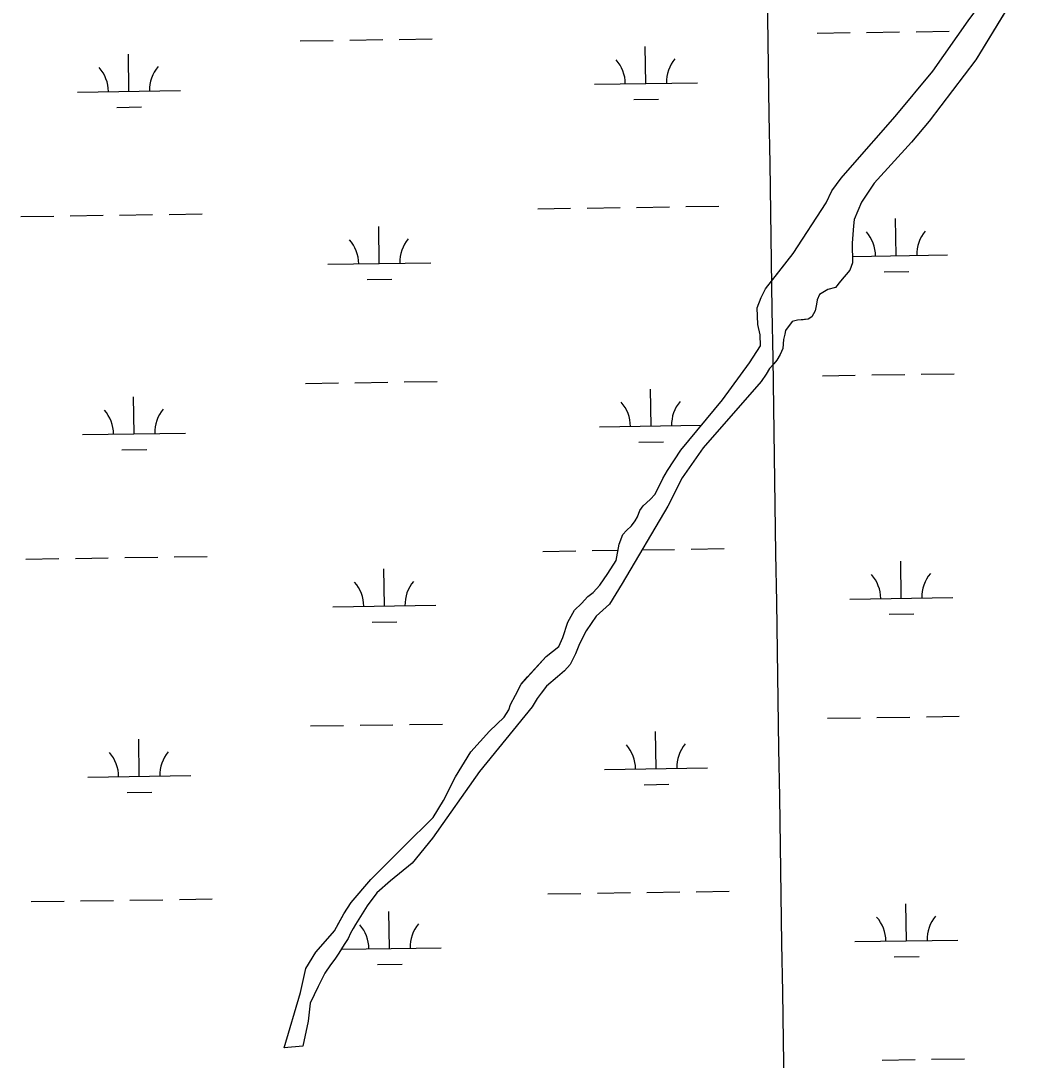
# Model space of a CAD drawing. Extents: x 3807117 to 3845308, y 337856 to 363736.
# Drawn here: x 3837088 to 3838064, y 347636 to 348645 of the extents above; entities that cross this region are included whole.
import ezdxf

# ---------------------------------------------------------------- set-up
doc = ezdxf.new("R2010")
doc.units = 0
for name, color, linetype in [('V-GRID-MAJR', 7, 'Continuous'), ('V-TOPO-SHOR', 7, 'Continuous'), ('V-WETL-SWMP', 7, 'Continuous')]:
    doc.layers.add(name, color=color, linetype=linetype)

msp = doc.modelspace()

# ---------------------------------------------------------------- linework, layer by layer
at = {"layer": 'V-GRID-MAJR'}
msp.add_spline([(3837889.566, 343678.793), (3837797.038, 349736.957), (3837704.481, 355797.04600000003), (3837611.924, 361857.135), (3837611.895, 361859.06200000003)], degree=3, dxfattribs=at)
at = {"layer": 'V-TOPO-SHOR'}
for points in [[(3838063.5640000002, 348685.753), (3838015.6210000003, 348607.159), (3837970.202, 348547.661), (3837953.153, 348527.357), (3837916.995, 348487.31200000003), (3837904.6520000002, 348468.966), (3837897.521, 348452.05), (3837896.855, 348445.852), (3837895.4280000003, 348429.319), (3837896.009, 348410.15), (3837893.251, 348402.965), (3837884.194, 348392.308), (3837879.392, 348386.20900000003), (3837872.097, 348384.31), (3837863.696, 348379.333), (3837861.503, 348374.207), (3837860.886, 348370.081), (3837859.6920000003, 348363.377), (3837856.452, 348357.76), (3837852.77, 348355.257), (3837848.1, 348354.852), (3837842.397, 348354.469), (3837837.185, 348353.039), (3837830.7660000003, 348344.39), (3837830.164, 348340.78), (3837829.005, 348335.629), (3837828.2800000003, 348326.84500000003), (3837825.556, 348321.215), (3837822.316, 348315.598), (3837819.643, 348312.036), (3837815.394, 348307.477), (3837812.154, 348301.86), (3837807.325, 348294.724), (3837750.917, 348230.311), (3837730.5530000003, 348201.282), (3837716.437, 348173.659), (3837672.202, 348098.60000000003), (3837659.822, 348078.701), (3837647.122, 348067.09500000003), (3837637.464, 348052.827), (3837630.947, 348040.039), (3837627.09, 348030.293), (3837621.671, 348020.067), (3837616.349, 348013.98), (3837609.4760000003, 348007.931), (3837598.906, 347998.862), (3837593.571, 347992.257), (3837589.825, 347987.168), (3837584.973, 347979.001), (3837533.775, 347916.014), (3837488.2320000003, 347851.343), (3837468.497, 347826.95900000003), (3837447.383, 347809.856), (3837434.165, 347798.26300000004), (3837424.543, 347785.547), (3837413.247, 347767.694), (3837411.08, 347763.602), (3837408.38, 347759.007), (3837406.1890000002, 347753.882), (3837402.431, 347748.275), (3837397.049, 347739.602), (3837393.291, 347733.996), (3837389.017, 347728.401), (3837383.645, 347720.246), (3837377.128, 347707.456), (3837369.491, 347691.07), (3837367.523, 347673.515), (3837362.288, 347649.303), (3837344.129, 347647.665)], [(3837344.129, 347647.665), (3837359.906, 347701.652), (3837365.114, 347724.827), (3837374.81, 347740.646), (3837386.514, 347753.831), (3837392.9080000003, 347761.446), (3837397.2290000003, 347769.109), (3837402.095, 347777.795), (3837409.093, 347789.02), (3837428.2600000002, 347811.34500000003), (3837460.613, 347843.71400000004), (3837488.711, 347871.52400000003), (3837498.937, 347887.848), (3837510.3540000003, 347910.876), (3837525.434, 347935.368), (3837543.505, 347955.131), (3837557.807, 347968.773), (3837562.12, 347975.918), (3837563.795, 347981.05700000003), (3837568.671, 347990.25800000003), (3837574.105, 348001.002), (3837580.486, 348008.101), (3837598.558, 348027.864), (3837610.6920000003, 348037.414), (3837614.524, 348046.124), (3837619.535, 348061.01900000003), (3837626.028, 348072.772), (3837632.915, 348079.34), (3837638.7660000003, 348085.933), (3837644.04, 348089.949), (3837650.419, 348097.045), (3837658.451, 348108.246), (3837666.521, 348120.999), (3837669.488, 348136.977), (3837672.8140000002, 348146.218), (3837676.5330000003, 348150.271), (3837681.301, 348154.817), (3837685.035, 348159.38800000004), (3837687.201, 348163.48), (3837689.419, 348169.641), (3837692.6350000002, 348174.222), (3837699.5100000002, 348180.27400000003), (3837704.29, 348185.337), (3837708.6380000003, 348194.037), (3837711.9, 348200.688), (3837716.2260000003, 348208.352), (3837729.1240000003, 348228.238), (3837769.627, 348276.981), (3837795.8540000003, 348313.118), (3837806.596, 348329.43200000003), (3837806.336, 348340.311), (3837803.9820000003, 348350.203), (3837803.327, 348366.267), (3837807.196, 348376.532), (3837811.531, 348384.711), (3837822.2120000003, 348398.43700000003), (3837838.239, 348419.286), (3837870.465, 348468.22500000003), (3837875.92, 348480.003), (3837885.011, 348492.213), (3837893.537, 348502.365), (3837937.1720000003, 348552.07), (3837973.944, 348596.239), (3838008.238, 348645.129), (3838030.1780000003, 348675.157)]]:
    msp.add_lwpolyline(points, dxfattribs=at)
at = {"layer": 'V-WETL-SWMP'}
for p, q in [((3838063.564944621, 348685.75392345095), (3838015.620956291, 348607.1589395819)), ((3837973.9429605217, 348596.2399454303), (3838008.2379529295, 348645.12993493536)), ((3837407.7687960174, 348626.3240044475), (3837439.765203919, 348626.8033810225)), ((3837455.7634078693, 348627.0430693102), (3837487.759815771, 348627.5224458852)), ((3837861.6258434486, 348633.1237814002), (3837893.6222513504, 348633.6031579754)), ((3837909.6204553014, 348633.84284626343), (3837941.6168632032, 348634.3222228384)), ((3837957.6150671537, 348634.56191112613), (3837989.611475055, 348635.0412877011)), ((3837359.774184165, 348625.6049395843), (3837391.770592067, 348626.0843161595)), ((3837695.276147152, 348584.19628955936), (3837694.7368447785, 348620.192247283)), ((3837193.4244878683, 348576.6774477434), (3837192.8851854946, 348612.67340546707)), ((3838015.620956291, 348607.1589395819), (3837970.201965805, 348547.66095273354)), ((3837937.1709678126, 348552.06895550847), (3837973.9429605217, 348596.23994543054)), ((3837143.430100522, 348575.9284218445), (3837243.4188752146, 348577.4264736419)), ((3837645.2817598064, 348583.44726366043), (3837745.270534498, 348584.9453154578)), ((3837683.508660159, 348568.5872560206), (3837707.5059660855, 348568.94678845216)), ((3837181.6570008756, 348561.0684142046), (3837205.6543068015, 348561.4279466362)), ((3837893.5369761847, 348502.3649670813), (3837937.1709678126, 348552.06895550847)), ((3837970.201965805, 348547.66095273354), (3837953.151969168, 348527.35595738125)), ((3837953.151969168, 348527.35595738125), (3837916.9959759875, 348487.3119668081)), ((3837885.0119778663, 348492.21296940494), (3837893.5369761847, 348502.3649670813)), ((3837875.920979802, 348480.0019720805), (3837885.0119778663, 348492.21296940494)), ((3837916.9959759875, 348487.3119668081), (3837904.6519787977, 348468.96597069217)), ((3837870.4639814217, 348468.2239743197), (3837875.920979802, 348480.0019720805)), ((3837838.238988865, 348419.28498460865), (3837870.4639814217, 348468.2239743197)), ((3837904.651978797, 348468.96597069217), (3837897.5209810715, 348452.04997383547)), ((3837088.3912196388, 348455.01935150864), (3837120.3876275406, 348455.49872808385)), ((3837136.3858314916, 348455.7384163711), (3837168.382239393, 348456.2177929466)), ((3837184.380443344, 348456.45748123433), (3837216.376851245, 348456.93685780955)), ((3837232.3750551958, 348457.17654609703), (3837264.3714630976, 348457.6559226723)), ((3837590.2428789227, 348462.5381933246), (3837622.239286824, 348463.0175698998)), ((3837638.237490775, 348463.25725818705), (3837670.233898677, 348463.73663476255)), ((3837686.232102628, 348463.9763230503), (3837718.2285105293, 348464.4556996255)), ((3837734.22671448, 348464.695387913), (3837766.223122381, 348465.17476448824)), ((3837436.4283790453, 348409.4860226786), (3837435.8890766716, 348445.481980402)), ((3837896.8559817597, 348445.8529747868), (3837895.4279835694, 348429.318977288)), ((3837897.5209810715, 348452.04997383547), (3837896.8559817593, 348445.8529747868)), ((3837938.2800383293, 348417.00486449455), (3837937.740735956, 348453.00082221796)), ((3837895.4279835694, 348429.318977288), (3837896.008985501, 348410.1489799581)), ((3837811.530994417, 348384.7119922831), (3837838.238988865, 348419.28498460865)), ((3837895.820478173, 348416.368726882), (3837988.274425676, 348417.75389039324)), ((3837386.4339916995, 348408.7369967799), (3837486.4227663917, 348410.2350485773)), ((3837896.008985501, 348410.1489799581), (3837893.2499864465, 348402.96598126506)), ((3837893.2499864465, 348402.96598126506), (3837884.1949882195, 348392.3079837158)), ((3837926.5125513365, 348401.39583095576), (3837950.5098572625, 348401.7553633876)), ((3837424.6608920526, 348393.8769891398), (3837448.6581979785, 348394.23652157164)), ((3837807.1949955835, 348376.53099389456), (3837811.530994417, 348384.7119922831)), ((3837879.3909892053, 348386.2089850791), (3837872.0969899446, 348384.3109861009)), ((3837884.1949882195, 348392.3079837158), (3837879.3909892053, 348386.2089850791)), ((3837803.3279969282, 348366.2679957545), (3837807.1949955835, 348376.53099389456)), ((3837863.694991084, 348379.3329876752), (3837861.502991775, 348374.2079886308)), ((3837872.0969899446, 348384.3109861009), (3837863.694991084, 348379.3329876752)), ((3837803.9819985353, 348350.20299797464), (3837803.3279969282, 348366.2679957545)), ((3837860.8869922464, 348370.0799892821), (3837859.6929930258, 348363.3779903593)), ((3837861.502991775, 348374.2079886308), (3837860.8869922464, 348370.0799892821)), ((3837842.3959952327, 348354.4689934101), (3837837.184995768, 348353.0389941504)), ((3837852.7689943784, 348355.257992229), (3837842.3959952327, 348354.4689934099)), ((3837856.452993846, 348357.75999149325), (3837852.7689943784, 348355.257992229)), ((3837859.6929930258, 348363.3779903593), (3837856.452993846, 348357.75999149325)), ((3837806.3359993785, 348340.30999914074), (3837803.9819985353, 348350.20299797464)), ((3837830.7669971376, 348344.38999604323), (3837830.1629975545, 348340.77999661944)), ((3837837.184995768, 348353.0389941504), (3837830.7669971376, 348344.38999604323)), ((3837806.59600048, 348329.43100066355), (3837806.335999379, 348340.30999914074)), ((3837829.0049981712, 348335.62999747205), (3837828.2789991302, 348326.8459987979)), ((3837830.1629975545, 348340.77999661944), (3837829.004998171, 348335.62999747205)), ((3837795.8540029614, 348313.11800409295), (3837806.59600048, 348329.43100066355)), ((3837828.2789991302, 348326.8459987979), (3837825.5569999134, 348321.2149998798)), ((3837822.317000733, 348315.59700101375), (3837819.6440013, 348312.036001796)), ((3837825.5569999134, 348321.2149998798), (3837822.317000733, 348315.59700101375)), ((3837769.6270086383, 348276.9810119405), (3837795.8540029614, 348313.11800409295)), ((3837815.3940020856, 348307.4770028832), (3837812.1540029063, 348301.8590040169)), ((3837819.6440013, 348312.036001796), (3837815.3940020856, 348307.4770028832)), ((3837412.752474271, 348293.6863590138), (3837444.748882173, 348294.1657355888)), ((3837460.7470861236, 348294.40542387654), (3837492.7434940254, 348294.8848004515)), ((3837807.3250040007, 348294.72500553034), (3837750.9170148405, 348230.310020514)), ((3837812.1540029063, 348301.8590040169), (3837807.325004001, 348294.72500553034)), ((3837866.609521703, 348300.48613596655), (3837898.6059296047, 348300.96551254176)), ((3837914.6041335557, 348301.2052008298), (3837946.600541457, 348301.68457740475)), ((3837962.5987454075, 348301.9242656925), (3837994.5951533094, 348302.40364226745)), ((3837364.7578624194, 348292.9672941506), (3837396.7542703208, 348293.4466707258)), ((3837700.259825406, 348251.5586441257), (3837699.720523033, 348287.55460184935)), ((3837198.4081661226, 348244.03980230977), (3837197.868863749, 348280.03576003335)), ((3837729.1230166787, 348228.23802305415), (3837769.6270086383, 348276.9810119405)), ((3837148.4137787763, 348243.29077641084), (3837248.402553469, 348244.7888282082)), ((3837650.2654380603, 348250.8096182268), (3837749.109940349, 348252.2905263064)), ((3837688.4923384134, 348235.94961058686), (3837712.48964434, 348236.3091430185)), ((3837186.64067913, 348228.4307687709), (3837210.6379850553, 348228.79030120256)), ((3837716.2250196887, 348208.35202721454), (3837729.1230166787, 348228.23802305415)), ((3837750.917014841, 348230.3100205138), (3837730.554019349, 348201.2820267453)), ((3837711.9010208, 348200.68902875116), (3837716.2250196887, 348208.35202721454)), ((3837704.2890229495, 348185.3370317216), (3837711.9010208, 348200.68902875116)), ((3837730.554019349, 348201.2820267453), (3837716.4370232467, 348173.6590321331)), ((3837699.509023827, 348180.2730329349), (3837704.2890229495, 348185.33703172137)), ((3837716.4370232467, 348173.6590321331), (3837672.202034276, 348098.60004737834)), ((3837689.4200256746, 348169.64003548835), (3837692.6350249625, 348174.2230345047)), ((3837692.6350249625, 348174.2230345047), (3837699.5090238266, 348180.27303293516)), ((3837685.0340270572, 348159.3890374), (3837687.2020264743, 348163.48003659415)), ((3837687.2020264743, 348163.48003659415), (3837689.4200256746, 348169.64003548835)), ((3837676.5340286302, 348150.27103957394), (3837681.302027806, 348154.81803843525)), ((3837681.302027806, 348154.8180384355), (3837685.034027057, 348159.3890374)), ((3837669.488030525, 348136.9770421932), (3837672.814029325, 348146.2180405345)), ((3837672.814029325, 348146.2180405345), (3837676.5340286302, 348150.27103957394)), ((3837666.5200323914, 348120.9980447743), (3837669.4880305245, 348136.9770421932)), ((3837739.210392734, 348132.0577424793), (3837771.2068006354, 348132.5371190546)), ((3837093.374897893, 348122.381706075), (3837125.371305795, 348122.8610826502)), ((3837141.369509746, 348123.10077093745), (3837173.365917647, 348123.5801475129)), ((3837189.3641215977, 348123.8198358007), (3837221.360529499, 348124.2992123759)), ((3837237.35873345, 348124.5389006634), (3837269.355141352, 348125.0182772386)), ((3837595.2265571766, 348129.9005478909), (3837627.2229650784, 348130.37992446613)), ((3837643.2211690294, 348130.6196127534), (3837668.3771834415, 348130.99650518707)), ((3837691.498596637, 348131.3429148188), (3837723.212188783, 348131.8180541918)), ((3837441.4120572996, 348076.84837724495), (3837440.872754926, 348112.8443349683)), ((3837658.4520343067, 348108.24604742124), (3837666.5200323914, 348120.9980447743)), ((3837943.263716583, 348084.3672190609), (3837942.72441421, 348120.3631767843)), ((3837650.4200360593, 348097.04604984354), (3837658.452034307, 348108.24604742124)), ((3837644.039037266, 348089.9490515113), (3837650.4200360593, 348097.04604984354)), ((3837672.202034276, 348098.60004737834), (3837659.822037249, 348078.7020514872)), ((3837632.914039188, 348079.34005416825), (3837638.7660380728, 348085.9320526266)), ((3837638.7660380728, 348085.9320526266), (3837644.039037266, 348089.9490515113)), ((3837893.2693292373, 348083.6181931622), (3837993.25810393, 348085.1162449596)), ((3837391.4176699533, 348076.09935134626), (3837491.406444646, 348077.59740314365)), ((3837619.5360420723, 348061.0190581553), (3837626.028040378, 348072.77305581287)), ((3837626.028040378, 348072.77305581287), (3837632.914039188, 348079.34005416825)), ((3837659.822037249, 348078.7020514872), (3837647.1210393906, 348067.09505444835)), ((3837429.644570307, 348061.2393437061), (3837453.641876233, 348061.598876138)), ((3837647.1210393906, 348067.09505444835), (3837637.4630415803, 348052.8270574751)), ((3837931.4962295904, 348068.7581855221), (3837955.493535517, 348069.1177179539)), ((3837614.523043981, 348046.1230607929), (3837619.5360420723, 348061.0190581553)), ((3837637.4630415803, 348052.8270574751), (3837630.946043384, 348040.03905996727)), ((3837610.6920451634, 348037.413062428), (3837614.523043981, 348046.1230607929)), ((3837598.5580470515, 348027.86306503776), (3837610.6920451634, 348037.413062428)), ((3837630.946043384, 348040.03905996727), (3837627.091044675, 348030.29306175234)), ((3837574.1040516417, 348001.0030713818), (3837598.5580470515, 348027.86306503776)), ((3837627.091044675, 348030.29306175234), (3837621.671046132, 348020.06706376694)), ((3837616.349047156, 348013.98006518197), (3837609.4750482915, 348007.9300667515)), ((3837621.671046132, 348020.06706376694), (3837616.349047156, 348013.98006518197)), ((3837568.672053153, 347990.2590734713), (3837574.1040516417, 348001.0030713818)), ((3837609.4750482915, 348007.9300667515), (3837598.9050500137, 347998.86206913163)), ((3837593.5710510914, 347992.2570706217), (3837589.826051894, 347987.16907173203)), ((3837598.9050500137, 347998.86206913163), (3837593.5710510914, 347992.2570706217)), ((3837562.1190551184, 347975.9180761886), (3837563.7940544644, 347981.05607528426)), ((3837563.7940544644, 347981.05607528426), (3837568.672053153, 347990.2590734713)), ((3837589.826051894, 347987.16907173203), (3837584.9730530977, 347979.0000733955)), ((3837584.9730530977, 347979.0000733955), (3837533.7750634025, 347916.01508763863)), ((3837557.8070561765, 347968.7720776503), (3837562.1190551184, 347975.9180761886)), ((3837369.741540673, 347960.3296487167), (3837401.737948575, 347960.80902529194)), ((3837417.7361525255, 347961.0487135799), (3837449.7325604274, 347961.52809015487)), ((3837465.730764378, 347961.76777844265), (3837497.7271722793, 347962.2471550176)), ((3837543.505058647, 347955.1320810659), (3837557.8070561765, 347968.7720776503)), ((3837871.593199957, 347967.84849053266), (3837903.5896078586, 347968.3278671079)), ((3837919.5878118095, 347968.5675553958), (3837951.5842197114, 347969.04693197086)), ((3837967.582423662, 347969.2866202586), (3837999.5788315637, 347969.76599683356)), ((3837525.43306203, 347935.369085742), (3837543.505058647, 347955.1320810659)), ((3837705.2435036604, 347918.9209986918), (3837704.7042012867, 347954.9169564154)), ((3837203.3918443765, 347911.4021568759), (3837202.8525420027, 347947.39811459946)), ((3837510.355065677, 347910.8750907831), (3837525.43306203, 347935.369085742)), ((3837153.3974570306, 347910.65313097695), (3837253.386231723, 347912.15118277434)), ((3837533.7750634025, 347916.01508763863), (3837488.2330734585, 347851.3421015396)), ((3837498.9360689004, 347887.8480952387), (3837510.355065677, 347910.8750907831)), ((3837655.2491163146, 347918.1719727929), (3837755.2378910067, 347919.6700245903)), ((3837693.4760166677, 347903.31196515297), (3837717.4733225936, 347903.6714975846)), ((3837191.6243573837, 347895.79312333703), (3837215.6216633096, 347896.1526557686)), ((3837488.7120713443, 347871.5230986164), (3837498.9360689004, 347887.8480952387)), ((3837460.6120763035, 347843.7131054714), (3837488.7120713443, 347871.5230986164)), ((3837488.2330734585, 347851.3421015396), (3837468.4980774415, 347826.9591070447)), ((3837428.261082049, 347811.3451134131), (3837460.6120763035, 347843.7131054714)), ((3837468.4980774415, 347826.9591070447), (3837447.3830807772, 347809.8561116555)), ((3837409.0930857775, 347789.019118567), (3837428.2610820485, 347811.3451134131)), ((3837447.3830807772, 347809.8561116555), (3837434.1640829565, 347798.26211466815)), ((3837696.199459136, 347798.7010321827), (3837728.1958670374, 347799.18040875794)), ((3837744.1940709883, 347799.4200970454), (3837776.1904788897, 347799.89947362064)), ((3837098.3585761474, 347789.74406064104), (3837130.3549840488, 347790.2234372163)), ((3837146.3531879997, 347790.46312550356), (3837178.349595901, 347790.942502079)), ((3837194.347799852, 347791.18219036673), (3837226.3442077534, 347791.661566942)), ((3837242.3424117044, 347791.9012552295), (3837274.3388196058, 347792.3806318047)), ((3837402.096087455, 347777.7951208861), (3837409.0930857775, 347789.019118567)), ((3837434.1640829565, 347798.26211466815), (3837424.5430849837, 347785.54611747)), ((3837600.210235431, 347797.26290245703), (3837632.2066433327, 347797.74227903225)), ((3837648.2048472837, 347797.9819673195), (3837680.201255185, 347798.46134389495)), ((3837424.5430849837, 347785.54611747), (3837413.247087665, 347767.6941211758)), ((3837446.395735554, 347744.21073181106), (3837445.85643318, 347780.2066895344)), ((3837948.2473948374, 347751.729573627), (3837947.708092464, 347787.72553135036)), ((3837392.9070898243, 347761.44512416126), (3837402.096087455, 347777.7951208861)), ((3837386.5130910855, 347753.8311259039), (3837392.907089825, 347761.4451241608)), ((3837408.3810889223, 347759.0071229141), (3837406.189089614, 347753.88212386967)), ((3837411.079088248, 347763.6031219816), (3837408.3810889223, 347759.0071229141)), ((3837413.247087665, 347767.6941211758), (3837411.079088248, 347763.6031219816)), ((3837374.8100933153, 347740.64712898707), (3837386.513091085, 347753.8311259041)), ((3837406.189089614, 347753.88212386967), (3837402.4310904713, 347748.2761250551)), ((3837898.253007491, 347750.9805477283), (3837998.241782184, 347752.4785995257)), ((3837365.115095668, 347724.8271322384), (3837374.8100933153, 347740.64712898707)), ((3837397.048091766, 347739.60212684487), (3837393.291092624, 347733.99612803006)), ((3837402.4310904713, 347748.2761250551), (3837397.048091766, 347739.60212684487)), ((3837399.4718579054, 347743.5077089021), (3837496.3901229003, 347744.95975770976)), ((3837393.291092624, 347733.99612803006), (3837389.016093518, 347728.4021292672)), ((3837434.628248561, 347728.6016982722), (3837458.6255544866, 347728.9612307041)), ((3837936.4799078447, 347736.12054008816), (3837960.477213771, 347736.48007252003)), ((3837359.9060984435, 347701.65213607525), (3837365.115095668, 347724.8271322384)), ((3837383.6450947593, 347720.2461309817), (3837377.1290965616, 347707.45713347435)), ((3837389.016093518, 347728.4021292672), (3837383.6450947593, 347720.2461309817)), ((3837344.128105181, 347647.66414538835), (3837359.9060984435, 347701.65213607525)), ((3837377.1290965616, 347707.45713347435), (3837369.492098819, 347691.0701365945)), ((3837369.492098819, 347691.0701365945), (3837367.522100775, 347673.51413929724)), ((3837367.522100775, 347673.51413929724), (3837362.2881036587, 347649.30414328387)), ((3837362.2881036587, 347649.30414328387), (3837344.128105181, 347647.66414538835)), ((3837924.571490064, 347635.9299099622), (3837956.5678979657, 347636.40928653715)), ((3837972.566101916, 347636.64897482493), (3838004.5625098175, 347637.1283513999))]:
    msp.add_line(p, q, dxfattribs=at)
for centre, radius, start, end in [((3837640.032299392, 348583.8434716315), 35.246287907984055, 0.08653255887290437, 41.63019089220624), ((3837750.5057692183, 348585.4986072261), 35.24628790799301, 140.08652950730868, 181.630187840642), ((3837138.1806401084, 348576.3246298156), 35.246287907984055, 0.08653255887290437, 41.63019089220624), ((3837248.6541099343, 348577.9797654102), 35.24628790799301, 140.08652950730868, 181.630187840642), ((3837883.03619057, 348416.65204656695), 35.246287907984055, 0.08653255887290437, 41.63019089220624), ((3837993.509660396, 348418.3071821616), 35.24628790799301, 140.08652950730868, 181.630187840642), ((3837381.184531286, 348409.133204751), 35.246287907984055, 0.08653255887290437, 41.63019089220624), ((3837491.6580011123, 348410.7883403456), 35.24628790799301, 140.08652950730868, 181.630187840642), ((3837645.0159776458, 348251.20582619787), 35.246287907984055, 0.08653255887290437, 41.63019089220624), ((3837755.4894474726, 348252.86096179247), 35.24628790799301, 140.08652950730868, 181.630187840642), ((3837143.1643183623, 348243.68698438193), 35.246287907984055, 0.08653255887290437, 41.63019089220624), ((3837253.6377881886, 348245.3421199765), 35.24628790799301, 140.08652950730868, 181.630187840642), ((3837888.019868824, 348084.0144011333), 35.246287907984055, 0.08653255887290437, 41.63019089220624), ((3837998.4933386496, 348085.6695367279), 35.24628790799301, 140.08652950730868, 181.630187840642), ((3837386.16820954, 348076.49555931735), 35.246287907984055, 0.08653255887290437, 41.63019089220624), ((3837496.641679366, 348078.15069491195), 35.24628790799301, 140.08652950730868, 181.630187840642), ((3837649.9996559, 347918.568180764), 35.246287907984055, 0.08653255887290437, 41.63019089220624), ((3837760.473125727, 347920.2233163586), 35.24628790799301, 140.08652950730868, 181.630187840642), ((3837148.1479966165, 347911.04933894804), 35.246287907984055, 0.08653255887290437, 41.63019089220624), ((3837258.6214664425, 347912.70447454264), 35.24628790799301, 140.08652950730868, 181.630187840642), ((3837893.003547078, 347751.3767556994), 35.246287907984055, 0.08653255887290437, 41.63019089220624), ((3838003.477016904, 347753.031891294), 35.24628790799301, 140.08652950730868, 181.630187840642), ((3837391.151887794, 347743.85791388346), 35.246287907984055, 0.08653255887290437, 41.63019089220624), ((3837501.6253576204, 347745.51304947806), 35.24628790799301, 140.08652950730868, 181.630187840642)]:
    msp.add_arc(centre, radius, start, end, dxfattribs=at)

doc.saveas('drawing.dxf')
